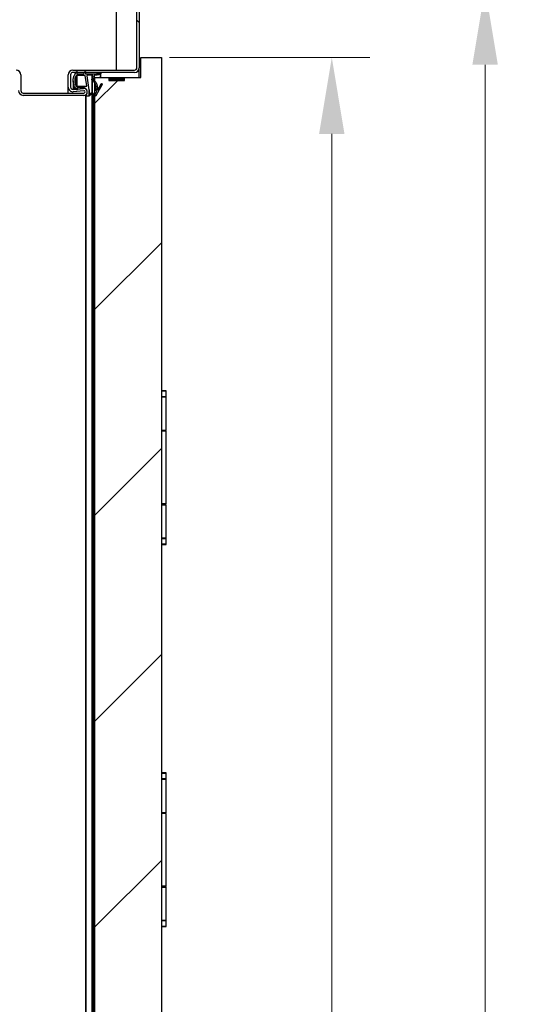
# Model space of a CAD drawing. Header units: millimetres. Extents: x -8500 to 4200, y 0 to 5940.
# Tile 287 of 290: x 2066 to 2396, y 4624 to 5269. Entities that reach past the tile are written whole.
import ezdxf

# ---------------------------------------------------------------- set-up
doc = ezdxf.new("R2010")
doc.units = ezdxf.units.MM
doc.layers.get('Defpoints').update_dxf_attribs({"color": 250})
doc.layers.add('1', color=250, linetype='Continuous')
doc.layers.add('152', color=250, linetype='Continuous')
doc.styles.add('Times New Roman', font='times.ttf')
doc.dimstyles.get("Standard").update_dxf_attribs({"dimtxt": 0.18, "dimasz": 0.18, "dimexe": 0.18, "dimexo": 0.0625, "dimgap": 0.09, "dimtad": 0, "dimtih": 1, "dimtoh": 1, "dimdec": 4, "dimzin": 0, "dimdsep": 46, "dimtxsty": 'Standard', "dimcen": 0.09, "dimadec": 0, "dimazin": 0, "dimtfac": 1, "dimtdec": 4, "dimtofl": 0, "dimtmove": 0, "dimatfit": 3, "dimfxl": 1, "dimtolj": 1, "dimtzin": 0, "dimarcsym": 0})

# ---------------------------------------------------------------- blocks, each defined once
blk = doc.blocks.new('_U6')
at = {"layer": '1', "linetype": 'Continuous', "lineweight": 13, "transparency": 16777216}
for p, q in [((2164.44, 5243.8), (2295.67, 5243.8)), ((2270.67, 3263.8), (2270.67, 5193.8)), ((2165.57, 3213.8), (2295.67, 3213.8))]:
    blk.add_line(p, q, dxfattribs=at)
at = {"layer": '1', "linetype": 'Continuous', "lineweight": 70, "transparency": 16777216}
for points in [[(2262.34, 5193.8), (2279, 5193.8), (2270.67, 5243.8)], [(2262.34, 3263.8), (2279, 3263.8), (2270.67, 3213.8)]]:
    blk.add_solid(points, dxfattribs=at)
at = {"layer": 'Defpoints', "color": 0, "linetype": 'Continuous', "lineweight": 70, "transparency": 16777216}
for p in [(2152.44, 5243.8), (2270.67, 5243.8), (2153.57, 3213.8)]:
    blk.add_point(p, dxfattribs=at)
at = {"layer": '1', "linetype": 'Continuous', "lineweight": -3, "transparency": 16777216, "insert": (2209.86, 4197.52), "char_height": 40, "attachment_point": 1, "rotation": 90, "style": 'Times New Roman'}
blk.add_mtext('\\A1;Hs', dxfattribs=at)
blk = doc.blocks.new('_U7')
at = {"layer": '1', "linetype": 'Continuous', "lineweight": 13, "transparency": 16777216}
for p, q in [((2146.92, 5289.05), (2396, 5289.05)), ((2371, 5239.05), (2371, 3256.05)), ((2153.61, 3206.05), (2396, 3206.05))]:
    blk.add_line(p, q, dxfattribs=at)
at = {"layer": '1', "linetype": 'Continuous', "lineweight": 70, "transparency": 16777216}
for points in [[(2362.66, 5239.05), (2379.33, 5239.05), (2371, 5289.05)], [(2362.66, 3256.05), (2379.33, 3256.05), (2371, 3206.05)]]:
    blk.add_solid(points, dxfattribs=at)
at = {"layer": 'Defpoints', "color": 0, "linetype": 'Continuous', "lineweight": 70, "transparency": 16777216}
for p in [(2134.92, 5289.05), (2141.61, 3206.05), (2371, 3206.05)]:
    blk.add_point(p, dxfattribs=at)
at = {"layer": '1', "linetype": 'Continuous', "lineweight": -3, "transparency": 16777216, "insert": (2311, 4194.96), "char_height": 40, "attachment_point": 1, "rotation": 90, "style": 'Times New Roman'}
blk.add_mtext('\\A1;Hz1', dxfattribs=at)

msp = doc.modelspace()

# ---------------------------------------------------------------- hatches: boundary and pattern name
at = {"layer": '152', "linetype": 'Continuous', "lineweight": -3}
h = msp.add_hatch(dxfattribs=at)
h.set_pattern_fill('ANSI31', color=256, scale=30, angle=89.954, style=0)
edge = h.paths.add_edge_path(flags=0)
edge.add_arc((2141.61, 5285.97), 3.08, 0, 90, ccw=False)
edge.add_line((2144.69, 5285.97), (2144.69, 5237.13))
edge.add_arc((2141.61, 5237.13), 3.08, 270, 360, ccw=False)
edge.add_line((2141.61, 5234.05), (2101.27, 5234.05))
edge.add_arc((2101.27, 5232.47), 1.58, 90, 180)
edge.add_line((2099.69, 5232.47), (2099.69, 5224.52))
edge.add_arc((2101.27, 5224.52), 1.58, 180, 275)
edge.add_line((2101.41, 5222.94), (2108.25, 5223.54))
edge.add_arc((2108.44, 5221.3), 2.25, -90, 95, ccw=False)
edge.add_line((2108.44, 5219.05), (2068.77, 5219.05))
edge.add_arc((2068.77, 5222.13), 3.08, 180, 270, ccw=False)
edge.add_line((2065.69, 5222.13), (2065.69, 5232.47))
edge.add_arc((2064.11, 5232.47), 1.58, 0, 90)
edge.add_line((2064.11, 5234.05), (2038.77, 5234.05))
edge.add_arc((2038.77, 5237.13), 3.08, 180, 270, ccw=False)
edge.add_line((2035.69, 5237.13), (2035.69, 5257.97))
edge.add_arc((2038.77, 5257.97), 3.08, 90, 180, ccw=False)
edge.add_line((2038.77, 5261.05), (2045.69, 5261.05))
edge.add_line((2045.69, 5261.05), (2045.69, 5259.55))
edge.add_line((2045.69, 5259.55), (2038.77, 5259.55))
edge.add_arc((2038.77, 5257.97), 1.58, 90, 180)
edge.add_line((2037.19, 5257.97), (2037.19, 5237.13))
edge.add_arc((2038.77, 5237.13), 1.58, 180, 270)
edge.add_line((2038.77, 5235.55), (2064.11, 5235.55))
edge.add_arc((2064.11, 5232.47), 3.08, 0, 90, ccw=False)
edge.add_line((2067.19, 5232.47), (2067.19, 5222.13))
edge.add_arc((2068.77, 5222.13), 1.58, 180, 270)
edge.add_line((2068.77, 5220.55), (2108.44, 5220.55))
edge.add_arc((2108.44, 5221.3), 0.75, 270, 455)
edge.add_line((2108.38, 5222.05), (2101.54, 5221.45))
edge.add_arc((2101.27, 5224.52), 3.08, 180, 275, ccw=False)
edge.add_line((2098.19, 5224.52), (2098.19, 5232.47))
edge.add_arc((2101.27, 5232.47), 3.08, 90, 180, ccw=False)
edge.add_line((2101.27, 5235.55), (2141.61, 5235.55))
edge.add_arc((2141.61, 5237.13), 1.58, 270, 360)
edge.add_line((2143.19, 5237.13), (2143.19, 5285.97))
edge.add_arc((2141.61, 5285.97), 1.58, 0, 90)
edge.add_line((2141.61, 5287.55), (2129.69, 5287.55))
edge.add_line((2129.69, 5287.55), (2129.69, 5289.05))
edge.add_line((2129.69, 5289.05), (2141.61, 5289.05))
h = msp.add_hatch(dxfattribs=at)
h.set_pattern_fill('ANSI31', color=256, scale=30, angle=-2e-14, style=0)
h.paths.add_polyline_path([(2124.69, 5228.8), (2135.1, 5228.8), (2135.1, 5230.8), (2145.69, 5230.8), (2145.69, 5243.8), (2159.19, 5243.8), (2159.19, 3215.8), (2157.19, 3213.8), (2140.69, 3213.8), (2140.69, 3244.3), (2124.69, 3244.3), (2124.69, 3213.8), (2117.69, 3213.8), (2115.69, 3215.8), (2115.69, 5230.8), (2124.69, 5230.8)], flags=0)

# ---------------------------------------------------------------- linework, layer by layer
for p, q in [((2143.19, 5237.13), (2143.19, 5285.97)), ((2144.69, 5285.97), (2144.69, 5237.13)), ((2129.69, 5235.52), (2129.69, 5276.05)), ((2145.69, 5243.8), (2159.19, 5243.8)), ((2145.69, 5230.8), (2145.69, 5243.8)), ((2159.19, 5243.8), (2159.19, 3215.8)), ((2144.69, 5230.78), (2144.69, 5237.13)), ((2067.19, 5232.47), (2067.19, 5222.13)), ((2098.19, 5224.52), (2098.19, 5232.47)), ((2099.69, 5232.47), (2099.69, 5224.52)), ((2101.27, 5235.55), (2141.61, 5235.55)), ((2141.61, 5234.05), (2101.27, 5234.05)), ((2102.54, 5232.7), (2103.6, 5234.49)), ((2103.14, 5231.65), (2103.14, 5225.54)), ((2103.83, 5232.11), (2103.83, 5225.05)), ((2108.97, 5232.11), (2103.83, 5232.11)), ((2104.14, 5234.25), (2103.88, 5233.45)), ((2104.06, 5233.14), (2108.34, 5233.14)), ((2108.34, 5233.14), (2109.11, 5234.49)), ((2110.4, 5225.54), (2109.39, 5231.76)), ((2109.69, 5234.24), (2109.44, 5233.58)), ((2109.73, 5233.18), (2113.05, 5233.23)), ((2110.31, 5231.74), (2111.79, 5222.64)), ((2113.65, 5232.26), (2110.72, 5232.17)), ((2113.65, 5232.26), (2113.65, 5220.76)), ((2113.7, 5229.42), (2114.4, 5231.34)), ((2113.81, 5232.24), (2113.81, 5229.74)), ((2115.09, 5231.06), (2114.56, 5229.6)), ((2115.09, 5231.06), (2115.09, 5228.94)), ((2115.14, 5228.89), (2115.14, 5231.42)), ((2115.69, 5230.8), (2124.69, 5230.8)), ((2115.69, 3215.8), (2115.69, 5230.8)), ((2119.22, 5230.8), (2119.22, 5232.89)), ((2124.69, 5230.8), (2124.69, 5228.8)), ((2124.9, 5230.8), (2134.9, 5230.8)), ((2124.9, 5230.1), (2124.9, 5230.8)), ((2134.9, 5230.1), (2124.9, 5230.1)), ((2124.9, 5229), (2124.9, 5230.1)), ((2124.9, 5230.1), (2134.9, 5230.1)), ((2134.9, 5230.8), (2134.9, 5230.1)), ((2134.9, 5230.1), (2134.9, 5229)), ((2135.1, 5230.8), (2145.69, 5230.8)), ((2135.1, 5228.8), (2135.1, 5230.8)), ((2098.19, 5220.54), (2098.19, 5224.52)), ((2101.41, 5222.94), (2108.25, 5223.54)), ((2103.64, 5222.7), (2102.43, 5224.71)), ((2102.43, 5223.01), (2102.43, 5224.71)), ((2103.86, 5225.05), (2109.99, 5225.05)), ((2103.89, 5223.7), (2104.17, 5223.01)), ((2107.95, 5224.05), (2104.15, 5224.05)), ((2104.15, 5223.17), (2104.15, 5224.05)), ((2107.95, 5223.51), (2107.95, 5224.05)), ((2113.93, 5228.97), (2113.93, 5220.75)), ((2120.39, 5226.15), (2116.29, 5218.77)), ((2117.55, 5222.73), (2119.74, 5226.52)), ((2124.69, 5228.8), (2135.1, 5228.8)), ((2124.9, 5229), (2124.9, 5228.79)), ((2134.9, 5229), (2124.9, 5229)), ((2126.4, 5228.8), (2126.4, 5229)), ((2126.4, 5229), (2133.4, 5229)), ((2133.4, 5228.8), (2126.4, 5228.8)), ((2133.4, 5229), (2133.4, 5228.8)), ((2134.9, 5229), (2134.9, 5228.79)), ((2068.77, 5220.55), (2108.44, 5220.55)), ((2108.44, 5219.05), (2068.77, 5219.05)), ((2108.38, 5222.05), (2101.54, 5221.45)), ((2109.77, 3206.05), (2109.77, 5218.68)), ((2111.76, 5218.59), (2109.99, 5218.59)), ((2111.83, 5222.09), (2111.59, 5219.38)), ((2111.8, 5219.24), (2113.05, 5220.49)), ((2111.83, 5222.09), (2111.83, 5219.25)), ((2113.43, 5220.03), (2112.21, 5218.78)), ((2113.98, 3206.05), (2113.98, 5220.09)), ((2114.64, 5219.54), (2113.98, 5220.09)), ((2114.35, 5220.56), (2115.46, 5219.62)), ((2114.64, 3206.05), (2114.64, 5219.54)), ((2115.67, 5218.67), (2114.64, 5219.54)), ((2115.67, 3206.05), (2115.67, 5218.67)), ((2115.76, 5219.64), (2116.99, 5221.76)), ((2162.26, 5025.8), (2159.19, 5025.8)), ((2159.19, 5025.7), (2162.36, 5025.7)), ((2162.36, 5025.7), (2162.26, 5025.8)), ((2162.36, 5021.9), (2162.36, 5025.7)), ((2162.36, 5021.9), (2159.19, 5021.9)), ((2159.19, 5021.8), (2162.26, 5021.8)), ((2162.36, 5021.7), (2159.19, 5021.7)), ((2162.26, 5021.8), (2162.36, 5021.9)), ((2162.36, 5021.7), (2162.26, 5021.8)), ((2162.36, 4999.9), (2162.36, 5021.7)), ((2159.19, 4999.9), (2162.36, 4999.9)), ((2162.26, 4999.8), (2159.19, 4999.8)), ((2162.36, 4999.3), (2159.19, 4999.3)), ((2161.61, 4999.3), (2161.61, 4999.8)), ((2162.26, 4999.8), (2162.36, 4999.9)), ((2162.36, 4951.8), (2162.36, 4999.3)), ((2162.36, 4951.8), (2159.19, 4951.8)), ((2162.26, 4951.3), (2159.19, 4951.3)), ((2159.19, 4951.2), (2162.36, 4951.2)), ((2161.61, 4951.3), (2161.61, 4951.8)), ((2162.36, 4951.2), (2162.26, 4951.3)), ((2162.36, 4929.4), (2162.36, 4951.2)), ((2162.36, 4929.4), (2159.19, 4929.4)), ((2159.19, 4929.3), (2162.26, 4929.3)), ((2159.19, 4929.2), (2162.36, 4929.2)), ((2162.26, 4929.3), (2162.36, 4929.4)), ((2162.36, 4929.2), (2162.26, 4929.3)), ((2162.36, 4925.4), (2162.36, 4929.2)), ((2162.36, 4925.4), (2159.19, 4925.4)), ((2159.19, 4925.3), (2162.26, 4925.3)), ((2162.26, 4925.3), (2162.36, 4925.4)), ((2162.26, 4775.8), (2159.19, 4775.8)), ((2159.19, 4775.7), (2162.36, 4775.7)), ((2162.36, 4775.7), (2162.26, 4775.8)), ((2162.36, 4771.9), (2162.36, 4775.7)), ((2162.36, 4771.9), (2159.19, 4771.9)), ((2159.19, 4771.8), (2162.26, 4771.8)), ((2162.36, 4771.7), (2159.19, 4771.7)), ((2162.26, 4771.8), (2162.36, 4771.9)), ((2162.36, 4771.7), (2162.26, 4771.8)), ((2162.36, 4749.9), (2162.36, 4771.7)), ((2159.19, 4749.9), (2162.36, 4749.9)), ((2162.26, 4749.8), (2159.19, 4749.8)), ((2162.36, 4749.3), (2159.19, 4749.3)), ((2161.61, 4749.3), (2161.61, 4749.8)), ((2162.26, 4749.8), (2162.36, 4749.9)), ((2162.36, 4701.8), (2162.36, 4749.3)), ((2162.36, 4701.8), (2159.19, 4701.8)), ((2161.61, 4701.3), (2161.61, 4701.8)), ((2162.26, 4701.3), (2159.19, 4701.3)), ((2159.19, 4701.2), (2162.36, 4701.2)), ((2162.36, 4701.2), (2162.26, 4701.3)), ((2162.36, 4679.4), (2162.36, 4701.2)), ((2162.36, 4679.4), (2159.19, 4679.4)), ((2159.19, 4679.3), (2162.26, 4679.3)), ((2159.19, 4679.2), (2162.36, 4679.2)), ((2162.26, 4679.3), (2162.36, 4679.4)), ((2162.36, 4679.2), (2162.26, 4679.3)), ((2162.36, 4675.4), (2162.36, 4679.2)), ((2162.36, 4675.4), (2159.19, 4675.4)), ((2159.19, 4675.3), (2162.26, 4675.3)), ((2162.26, 4675.3), (2162.36, 4675.4))]:
    msp.add_line(p, q, dxfattribs=at)
for centre, radius, start, end in [((2141.61, 5237.13), 1.58, 270, 0), ((2141.61, 5237.13), 3.08, 270, 0), ((2064.11, 5232.47), 3.08, 0, 90), ((2101.27, 5232.47), 3.08, 90, 180), ((2101.27, 5232.47), 1.58, 90, 180), ((2101.27, 5224.52), 3.08, 180, 275), ((2101.27, 5224.52), 1.58, 180, 275), ((2108.44, 5221.3), 2.25, 270, 95), ((2068.77, 5222.13), 3.08, 180, 270), ((2068.77, 5222.13), 1.58, 180, 270), ((2108.44, 5221.3), 0.75, 270, 95)]:
    msp.add_arc(centre, radius, start, end, dxfattribs=at)
for points, knots in [([(2102.43, 5224.71), (2102.34, 5224.87), (2102.27, 5225.02), (2102.16, 5225.26), (2102.12, 5225.34), (2102.05, 5225.5), (2102.02, 5225.59), (2101.87, 5225.99), (2101.76, 5226.32), (2101.6, 5226.99), (2101.54, 5227.33), (2101.49, 5227.77), (2101.48, 5227.85), (2101.47, 5227.98), (2101.47, 5228.03), (2101.46, 5228.11), (2101.46, 5228.16), (2101.45, 5228.38), (2101.45, 5228.55), (2101.45, 5229.07), (2101.48, 5229.41), (2101.58, 5230.1), (2101.65, 5230.44), (2101.79, 5230.95), (2101.84, 5231.11), (2101.95, 5231.44), (2102.01, 5231.6), (2102.21, 5232.09), (2102.36, 5232.4), (2102.54, 5232.7)], [0, 0, 0, 0, 0.0625, 0.0625, 0.09375, 0.09375, 0.125, 0.125, 0.25, 0.25, 0.375, 0.375, 0.40625, 0.40625, 0.421875, 0.421875, 0.4375, 0.4375, 0.5, 0.5, 0.625, 0.625, 0.75, 0.75, 0.8125, 0.8125, 0.875, 0.875, 1, 1, 1, 1]), ([(2103.14, 5231.65), (2103.02, 5231.4), (2102.92, 5231.16), (2102.74, 5230.66), (2102.67, 5230.4), (2102.6, 5230.07), (2102.58, 5230.01), (2102.56, 5229.88), (2102.52, 5229.68), (2102.49, 5229.48), (2102.45, 5229.09), (2102.44, 5228.83), (2102.44, 5228.3), (2102.45, 5228.03), (2102.49, 5227.7), (2102.5, 5227.63), (2102.52, 5227.5), (2102.55, 5227.3), (2102.59, 5227.11), (2102.68, 5226.72), (2102.83, 5226.21), (2103.03, 5225.72), (2103.15, 5225.48)], [0, 0, 0, 0, 0.125, 0.125, 0.25, 0.25, 0.28125, 0.28125, 0.3125, 0.375, 0.375, 0.5, 0.5, 0.625, 0.625, 0.65625, 0.65625, 0.6875, 0.75, 0.75, 0.875, 1, 1, 1, 1]), ([(2103.83, 5232.11), (2103.79, 5232.11), (2103.72, 5232.1), (2103.65, 5232.08), (2103.59, 5232.07), (2103.58, 5232.06), (2103.54, 5232.05), (2103.53, 5232.04), (2103.48, 5232.02), (2103.44, 5232), (2103.4, 5231.97), (2103.38, 5231.96), (2103.36, 5231.93), (2103.34, 5231.92), (2103.3, 5231.88), (2103.25, 5231.83), (2103.21, 5231.77), (2103.18, 5231.73), (2103.17, 5231.71), (2103.15, 5231.68), (2103.14, 5231.66), (2103.14, 5231.65)], [0, 0, 0, 0, 0.125, 0.25, 0.25, 0.3125, 0.3125, 0.375, 0.375, 0.5, 0.5, 0.5625, 0.5625, 0.625, 0.625, 0.75, 0.875, 0.875, 0.9375, 0.9375, 1, 1, 1, 1]), ([(2103.6, 5234.49), (2103.61, 5234.51), (2103.62, 5234.52), (2103.64, 5234.54), (2103.65, 5234.55), (2103.66, 5234.56), (2103.66, 5234.56), (2103.68, 5234.58), (2103.7, 5234.59), (2103.72, 5234.6), (2103.72, 5234.6), (2103.74, 5234.61), (2103.75, 5234.61), (2103.77, 5234.62), (2103.79, 5234.63), (2103.82, 5234.63), (2103.83, 5234.64), (2103.88, 5234.64), (2103.92, 5234.63), (2103.95, 5234.62)], [0, 0, 0, 0, 0.125, 0.125, 0.1875, 0.1875, 0.25, 0.25, 0.375, 0.375, 0.4375, 0.4375, 0.5, 0.5, 0.625, 0.625, 0.75, 0.75, 1, 1, 1, 1]), ([(2103.88, 5233.45), (2103.87, 5233.43), (2103.87, 5233.42), (2103.87, 5233.38), (2103.87, 5233.37), (2103.87, 5233.34), (2103.87, 5233.33), (2103.87, 5233.32), (2103.88, 5233.31), (2103.89, 5233.29), (2103.89, 5233.27), (2103.91, 5233.25), (2103.91, 5233.24), (2103.92, 5233.23), (2103.93, 5233.22), (2103.94, 5233.2), (2103.96, 5233.19), (2103.98, 5233.18), (2103.98, 5233.17), (2104, 5233.16), (2104, 5233.16), (2104.03, 5233.15), (2104.04, 5233.14), (2104.06, 5233.14)], [0, 0, 0, 0, 0.125, 0.125, 0.25, 0.25, 0.3125, 0.3125, 0.375, 0.375, 0.5, 0.5, 0.5625, 0.5625, 0.625, 0.625, 0.75, 0.75, 0.8125, 0.8125, 0.875, 0.875, 1, 1, 1, 1]), ([(2103.95, 5234.62), (2103.97, 5234.62), (2103.98, 5234.61), (2104.01, 5234.59), (2104.02, 5234.59), (2104.04, 5234.58), (2104.05, 5234.57), (2104.06, 5234.55), (2104.08, 5234.54), (2104.09, 5234.53), (2104.1, 5234.51), (2104.11, 5234.49), (2104.13, 5234.47), (2104.13, 5234.46), (2104.14, 5234.44), (2104.14, 5234.43), (2104.15, 5234.4), (2104.15, 5234.38), (2104.16, 5234.35), (2104.16, 5234.34), (2104.16, 5234.32), (2104.16, 5234.31), (2104.15, 5234.29), (2104.15, 5234.27), (2104.14, 5234.25)], [0, 0, 0, 0, 0.125, 0.125, 0.1875, 0.1875, 0.25, 0.3125, 0.3125, 0.375, 0.375, 0.5, 0.5, 0.5625, 0.5625, 0.625, 0.625, 0.75, 0.75, 0.8125, 0.8125, 0.875, 0.875, 1, 1, 1, 1]), ([(2109.39, 5231.76), (2109.39, 5231.78), (2109.38, 5231.81), (2109.37, 5231.84), (2109.36, 5231.85), (2109.35, 5231.88), (2109.35, 5231.89), (2109.33, 5231.92), (2109.31, 5231.94), (2109.29, 5231.97), (2109.28, 5231.98), (2109.27, 5231.99), (2109.26, 5232), (2109.23, 5232.03), (2109.21, 5232.04), (2109.18, 5232.06), (2109.16, 5232.07), (2109.14, 5232.08), (2109.13, 5232.08), (2109.1, 5232.09), (2109.07, 5232.1), (2109.04, 5232.11), (2109.02, 5232.11), (2109, 5232.11), (2108.99, 5232.11), (2108.97, 5232.11)], [0, 0, 0, 0, 0.125, 0.125, 0.1875, 0.1875, 0.25, 0.25, 0.375, 0.375, 0.4375, 0.4375, 0.5, 0.5, 0.625, 0.625, 0.6875, 0.6875, 0.75, 0.75, 0.875, 0.875, 0.9375, 0.9375, 1, 1, 1, 1]), ([(2109.11, 5234.49), (2109.12, 5234.5), (2109.13, 5234.51), (2109.16, 5234.54), (2109.17, 5234.55), (2109.19, 5234.57), (2109.21, 5234.58), (2109.23, 5234.59), (2109.23, 5234.6), (2109.25, 5234.61), (2109.26, 5234.61), (2109.28, 5234.62), (2109.3, 5234.62), (2109.32, 5234.63), (2109.33, 5234.63), (2109.34, 5234.63), (2109.35, 5234.63), (2109.39, 5234.64), (2109.43, 5234.63), (2109.46, 5234.63)], [0, 0, 0, 0, 0.125, 0.125, 0.25, 0.25, 0.375, 0.375, 0.4375, 0.4375, 0.5, 0.5, 0.625, 0.625, 0.6875, 0.6875, 0.75, 0.75, 1, 1, 1, 1]), ([(2109.44, 5233.58), (2109.44, 5233.56), (2109.43, 5233.54), (2109.43, 5233.51), (2109.43, 5233.5), (2109.43, 5233.48), (2109.42, 5233.46), (2109.43, 5233.45), (2109.43, 5233.43), (2109.43, 5233.42), (2109.44, 5233.39), (2109.44, 5233.37), (2109.46, 5233.34), (2109.46, 5233.33), (2109.47, 5233.32), (2109.48, 5233.31), (2109.49, 5233.29), (2109.51, 5233.27), (2109.53, 5233.25), (2109.54, 5233.24), (2109.55, 5233.23), (2109.56, 5233.23), (2109.58, 5233.21), (2109.6, 5233.2), (2109.62, 5233.2)], [0, 0, 0, 0, 0.125, 0.125, 0.1875, 0.1875, 0.25, 0.3125, 0.3125, 0.375, 0.375, 0.5, 0.5, 0.5625, 0.5625, 0.625, 0.625, 0.75, 0.75, 0.8125, 0.8125, 0.875, 0.875, 1, 1, 1, 1]), ([(2109.46, 5234.63), (2109.48, 5234.62), (2109.5, 5234.61), (2109.53, 5234.6), (2109.54, 5234.6), (2109.56, 5234.59), (2109.57, 5234.57), (2109.59, 5234.56), (2109.6, 5234.55), (2109.61, 5234.54), (2109.63, 5234.52), (2109.64, 5234.5), (2109.66, 5234.47), (2109.67, 5234.46), (2109.67, 5234.45), (2109.68, 5234.44), (2109.69, 5234.41), (2109.69, 5234.39), (2109.7, 5234.36), (2109.7, 5234.35), (2109.7, 5234.33), (2109.7, 5234.31), (2109.7, 5234.28), (2109.7, 5234.26), (2109.69, 5234.24)], [0, 0, 0, 0, 0.125, 0.125, 0.1875, 0.1875, 0.25, 0.3125, 0.3125, 0.375, 0.375, 0.5, 0.5, 0.5625, 0.5625, 0.625, 0.625, 0.75, 0.75, 0.8125, 0.8125, 0.875, 0.875, 1, 1, 1, 1]), ([(2109.62, 5233.2), (2109.64, 5233.19), (2109.66, 5233.19), (2109.69, 5233.18), (2109.71, 5233.18), (2109.73, 5233.18)], [0, 0, 0, 0, 0.5, 0.5, 1, 1, 1, 1]), ([(2110.72, 5232.17), (2110.69, 5232.17), (2110.67, 5232.17), (2110.63, 5232.16), (2110.61, 5232.16), (2110.59, 5232.15), (2110.57, 5232.14), (2110.54, 5232.12), (2110.51, 5232.11), (2110.48, 5232.09), (2110.47, 5232.08), (2110.45, 5232.06), (2110.44, 5232.05), (2110.41, 5232.02), (2110.39, 5232), (2110.37, 5231.96), (2110.36, 5231.95), (2110.35, 5231.93), (2110.34, 5231.9), (2110.33, 5231.88), (2110.32, 5231.85), (2110.32, 5231.84), (2110.31, 5231.79), (2110.31, 5231.77), (2110.31, 5231.74)], [0, 0, 0, 0, 0.125, 0.125, 0.1875, 0.1875, 0.25, 0.25, 0.375, 0.375, 0.4375, 0.4375, 0.5, 0.5, 0.625, 0.625, 0.6875, 0.6875, 0.75, 0.8125, 0.8125, 0.875, 0.875, 1, 1, 1, 1]), ([(2113.05, 5233.23), (2113.29, 5233.23), (2113.53, 5233.23), (2114.01, 5233.23), (2114.25, 5233.23), (2114.74, 5233.22), (2114.98, 5233.21), (2115.46, 5233.21), (2115.7, 5233.21), (2116.18, 5233.22), (2116.42, 5233.22), (2116.78, 5233.25), (2116.9, 5233.26), (2117.14, 5233.29), (2117.26, 5233.3), (2117.44, 5233.33), (2117.5, 5233.34), (2117.62, 5233.36), (2117.68, 5233.38), (2117.86, 5233.42), (2117.97, 5233.45), (2118.2, 5233.52), (2118.31, 5233.56), (2118.53, 5233.65), (2118.64, 5233.71), (2118.75, 5233.77)], [0, 0, 0, 0, 0.125, 0.125, 0.25, 0.25, 0.375, 0.375, 0.5, 0.5, 0.625, 0.625, 0.6875, 0.6875, 0.75, 0.75, 0.78125, 0.78125, 0.8125, 0.8125, 0.875, 0.875, 0.9375, 0.9375, 1, 1, 1, 1]), ([(2113.81, 5232.24), (2113.79, 5232.24), (2113.76, 5232.25), (2113.71, 5232.25), (2113.68, 5232.26), (2113.65, 5232.26)], [0, 0, 0, 0, 0.5, 0.5, 1, 1, 1, 1]), ([(2114.4, 5231.34), (2114.41, 5231.39), (2114.41, 5231.44), (2114.41, 5231.51), (2114.41, 5231.54), (2114.41, 5231.59), (2114.41, 5231.61), (2114.39, 5231.68), (2114.38, 5231.73), (2114.36, 5231.79), (2114.35, 5231.8), (2114.34, 5231.82), (2114.33, 5231.83), (2114.32, 5231.87), (2114.31, 5231.89), (2114.26, 5231.95), (2114.23, 5231.99), (2114.19, 5232.03), (2114.18, 5232.04), (2114.16, 5232.06), (2114.14, 5232.09), (2114.09, 5232.12), (2114.04, 5232.15), (2114.01, 5232.17), (2114, 5232.17), (2113.98, 5232.18), (2113.97, 5232.19), (2113.91, 5232.21), (2113.86, 5232.23), (2113.81, 5232.24)], [0, 0, 0, 0, 0.125, 0.125, 0.1875, 0.1875, 0.25, 0.25, 0.375, 0.375, 0.40625, 0.40625, 0.4375, 0.4375, 0.5, 0.5, 0.625, 0.625, 0.65625, 0.65625, 0.6875, 0.75, 0.8125, 0.8125, 0.84375, 0.84375, 0.875, 0.875, 1, 1, 1, 1]), ([(2115.14, 5232.24), (2115.14, 5232.24), (2115.14, 5232.24), (2115.14, 5232.23), (2115.14, 5232.23), (2115.14, 5232.22), (2115.14, 5232.21), (2115.14, 5232.19), (2115.14, 5232.18), (2115.14, 5232.14), (2115.14, 5232.12), (2115.15, 5232.07), (2115.15, 5232.04), (2115.16, 5231.99), (2115.16, 5231.97), (2115.17, 5231.89), (2115.17, 5231.84), (2115.18, 5231.75), (2115.18, 5231.69), (2115.18, 5231.55), (2115.18, 5231.45), (2115.16, 5231.3), (2115.15, 5231.25), (2115.12, 5231.15), (2115.11, 5231.11), (2115.09, 5231.06)], [0, 0, 0, 0, 0.007812, 0.007812, 0.015625, 0.015625, 0.03125, 0.03125, 0.0625, 0.0625, 0.125, 0.125, 0.1875, 0.1875, 0.25, 0.25, 0.375, 0.375, 0.5, 0.5, 0.75, 0.75, 0.875, 0.875, 1, 1, 1, 1]), ([(2119.22, 5232.89), (2119.06, 5232.83), (2118.9, 5232.78), (2118.56, 5232.68), (2118.4, 5232.63), (2118.06, 5232.55), (2117.89, 5232.51), (2117.64, 5232.45), (2117.55, 5232.44), (2117.38, 5232.4), (2117.3, 5232.39), (2117.04, 5232.35), (2116.87, 5232.32), (2116.53, 5232.27), (2116.35, 5232.26), (2116.09, 5232.24), (2116.01, 5232.23), (2115.83, 5232.22), (2115.75, 5232.22), (2115.57, 5232.22), (2115.49, 5232.22), (2115.36, 5232.22), (2115.32, 5232.22), (2115.23, 5232.23), (2115.19, 5232.24), (2115.14, 5232.24)], [0, 0, 0, 0, 0.125, 0.125, 0.25, 0.25, 0.375, 0.375, 0.4375, 0.4375, 0.5, 0.5, 0.625, 0.625, 0.75, 0.75, 0.8125, 0.8125, 0.875, 0.875, 0.9375, 0.9375, 0.96875, 0.96875, 1, 1, 1, 1]), ([(2118.75, 5233.77), (2118.78, 5233.78), (2118.81, 5233.8), (2118.86, 5233.81), (2118.87, 5233.82), (2118.9, 5233.82), (2118.94, 5233.83), (2118.97, 5233.83), (2119, 5233.83), (2119.02, 5233.83), (2119.07, 5233.82), (2119.1, 5233.82), (2119.14, 5233.8), (2119.16, 5233.8), (2119.19, 5233.79), (2119.21, 5233.78), (2119.25, 5233.76), (2119.28, 5233.74), (2119.31, 5233.71), (2119.33, 5233.7), (2119.35, 5233.67), (2119.36, 5233.66), (2119.39, 5233.62), (2119.41, 5233.6), (2119.43, 5233.57)], [0, 0, 0, 0, 0.125, 0.125, 0.1875, 0.1875, 0.25, 0.3125, 0.3125, 0.375, 0.375, 0.5, 0.5, 0.5625, 0.5625, 0.625, 0.625, 0.75, 0.75, 0.8125, 0.8125, 0.875, 0.875, 1, 1, 1, 1]), ([(2119.43, 5233.57), (2119.44, 5233.54), (2119.45, 5233.51), (2119.47, 5233.46), (2119.47, 5233.44), (2119.48, 5233.41), (2119.48, 5233.38), (2119.49, 5233.35), (2119.49, 5233.32), (2119.49, 5233.3), (2119.48, 5233.25), (2119.47, 5233.22), (2119.46, 5233.17), (2119.45, 5233.16), (2119.44, 5233.13), (2119.44, 5233.11), (2119.41, 5233.07), (2119.39, 5233.04), (2119.36, 5233), (2119.35, 5232.99), (2119.33, 5232.97), (2119.32, 5232.96), (2119.28, 5232.92), (2119.25, 5232.91), (2119.22, 5232.89)], [0, 0, 0, 0, 0.125, 0.125, 0.1875, 0.1875, 0.25, 0.3125, 0.3125, 0.375, 0.375, 0.5, 0.5, 0.5625, 0.5625, 0.625, 0.625, 0.75, 0.75, 0.8125, 0.8125, 0.875, 0.875, 1, 1, 1, 1]), ([(2103.15, 5225.48), (2103.17, 5225.45), (2103.21, 5225.39), (2103.25, 5225.33), (2103.29, 5225.29), (2103.3, 5225.28), (2103.33, 5225.25), (2103.34, 5225.24), (2103.39, 5225.21), (2103.42, 5225.19), (2103.48, 5225.15), (2103.51, 5225.13), (2103.58, 5225.1), (2103.61, 5225.09), (2103.68, 5225.07), (2103.72, 5225.06), (2103.79, 5225.05), (2103.83, 5225.05), (2103.86, 5225.05)], [0, 0, 0, 0, 0.125, 0.25, 0.25, 0.3125, 0.3125, 0.375, 0.375, 0.5, 0.5, 0.625, 0.625, 0.75, 0.75, 0.875, 0.875, 1, 1, 1, 1]), ([(2104.15, 5224.05), (2104.13, 5224.05), (2104.11, 5224.05), (2104.09, 5224.04), (2104.08, 5224.04), (2104.06, 5224.03), (2104.04, 5224.02), (2104.03, 5224.02), (2104.01, 5224.01), (2104.01, 5224), (2103.98, 5223.99), (2103.97, 5223.98), (2103.95, 5223.96), (2103.95, 5223.95), (2103.94, 5223.93), (2103.93, 5223.93), (2103.92, 5223.9), (2103.91, 5223.89), (2103.9, 5223.86), (2103.9, 5223.85), (2103.89, 5223.84), (2103.89, 5223.83), (2103.88, 5223.8), (2103.88, 5223.78), (2103.88, 5223.77)], [0, 0, 0, 0, 0.125, 0.125, 0.1875, 0.1875, 0.25, 0.3125, 0.3125, 0.375, 0.375, 0.5, 0.5, 0.5625, 0.5625, 0.625, 0.625, 0.75, 0.75, 0.8125, 0.8125, 0.875, 0.875, 1, 1, 1, 1]), ([(2109.95, 5223.13), (2109.88, 5223.2), (2109.75, 5223.33), (2109.6, 5223.45), (2109.48, 5223.54), (2109.45, 5223.56), (2109.37, 5223.61), (2109.33, 5223.64), (2109.21, 5223.71), (2109.04, 5223.8), (2108.87, 5223.86), (2108.73, 5223.91), (2108.69, 5223.93), (2108.6, 5223.95), (2108.55, 5223.96), (2108.41, 5224), (2108.23, 5224.03), (2108.04, 5224.05), (2107.95, 5224.05)], [0, 0, 0, 0, 0.125, 0.25, 0.25, 0.3125, 0.3125, 0.375, 0.375, 0.5, 0.625, 0.625, 0.6875, 0.6875, 0.75, 0.75, 0.875, 1, 1, 1, 1]), ([(2109.99, 5225.05), (2110.02, 5225.05), (2110.04, 5225.05), (2110.08, 5225.06), (2110.1, 5225.06), (2110.12, 5225.07), (2110.14, 5225.08), (2110.18, 5225.09), (2110.2, 5225.11), (2110.23, 5225.13), (2110.25, 5225.14), (2110.27, 5225.15), (2110.28, 5225.16), (2110.31, 5225.19), (2110.32, 5225.21), (2110.35, 5225.25), (2110.35, 5225.26), (2110.37, 5225.28), (2110.38, 5225.31), (2110.39, 5225.34), (2110.4, 5225.36), (2110.4, 5225.38), (2110.41, 5225.42), (2110.41, 5225.44), (2110.41, 5225.47)], [0, 0, 0, 0, 0.125, 0.125, 0.1875, 0.1875, 0.25, 0.25, 0.375, 0.375, 0.4375, 0.4375, 0.5, 0.5, 0.625, 0.625, 0.6875, 0.6875, 0.75, 0.8125, 0.8125, 0.875, 0.875, 1, 1, 1, 1]), ([(2113.93, 5228.97), (2113.91, 5228.98), (2113.89, 5228.99), (2113.85, 5229.02), (2113.84, 5229.03), (2113.8, 5229.06), (2113.79, 5229.08), (2113.76, 5229.12), (2113.75, 5229.13), (2113.72, 5229.18), (2113.72, 5229.2), (2113.7, 5229.24), (2113.7, 5229.26), (2113.69, 5229.31), (2113.69, 5229.33), (2113.69, 5229.38), (2113.69, 5229.4), (2113.7, 5229.42)], [0, 0, 0, 0, 0.125, 0.125, 0.25, 0.25, 0.375, 0.375, 0.5, 0.5, 0.625, 0.625, 0.75, 0.75, 0.875, 0.875, 1, 1, 1, 1]), ([(2116.43, 5222.66), (2116.48, 5222.96), (2116.51, 5223.25), (2116.52, 5223.84), (2116.51, 5224.14), (2116.47, 5224.58), (2116.44, 5224.73), (2116.39, 5225.03), (2116.36, 5225.17), (2116.26, 5225.6), (2116.17, 5225.89), (2116, 5226.3), (2115.94, 5226.43), (2115.85, 5226.63), (2115.82, 5226.7), (2115.75, 5226.83), (2115.71, 5226.9), (2115.53, 5227.23), (2115.37, 5227.47), (2115.01, 5227.95), (2114.82, 5228.17), (2114.56, 5228.43), (2114.5, 5228.48), (2114.39, 5228.59), (2114.34, 5228.64), (2114.17, 5228.79), (2114.05, 5228.88), (2113.93, 5228.97)], [0, 0, 0, 0, 0.125, 0.125, 0.25, 0.25, 0.3125, 0.3125, 0.375, 0.375, 0.5, 0.5, 0.5625, 0.5625, 0.59375, 0.59375, 0.625, 0.625, 0.75, 0.75, 0.875, 0.875, 0.90625, 0.90625, 0.9375, 0.9375, 1, 1, 1, 1]), ([(2114.56, 5229.6), (2114.56, 5229.59), (2114.56, 5229.58), (2114.56, 5229.56), (2114.56, 5229.53), (2114.56, 5229.51), (2114.56, 5229.5), (2114.57, 5229.49), (2114.57, 5229.48), (2114.57, 5229.47), (2114.58, 5229.46), (2114.58, 5229.45), (2114.6, 5229.43), (2114.6, 5229.42), (2114.62, 5229.39), (2114.64, 5229.38), (2114.66, 5229.36)], [0, 0, 0, 0, 0.125, 0.125, 0.25, 0.375, 0.375, 0.4375, 0.4375, 0.5, 0.5, 0.625, 0.625, 0.75, 0.75, 1, 1, 1, 1]), ([(2114.66, 5229.36), (2114.78, 5229.27), (2114.9, 5229.17), (2115.13, 5228.96), (2115.24, 5228.85), (2115.56, 5228.52), (2115.76, 5228.28), (2116.12, 5227.78), (2116.29, 5227.52), (2116.58, 5226.97), (2116.71, 5226.69), (2116.93, 5226.12), (2117.02, 5225.82), (2117.12, 5225.37), (2117.15, 5225.22), (2117.2, 5224.91), (2117.22, 5224.76), (2117.26, 5224.3), (2117.27, 5223.99), (2117.24, 5223.38), (2117.21, 5223.07), (2117.15, 5222.76)], [0, 0, 0, 0, 0.0625, 0.0625, 0.125, 0.125, 0.25, 0.25, 0.375, 0.375, 0.5, 0.5, 0.625, 0.625, 0.6875, 0.6875, 0.75, 0.75, 0.875, 0.875, 1, 1, 1, 1]), ([(2119.74, 5226.52), (2119.75, 5226.54), (2119.77, 5226.56), (2119.79, 5226.59), (2119.8, 5226.6), (2119.82, 5226.61), (2119.84, 5226.63), (2119.86, 5226.64), (2119.88, 5226.65), (2119.89, 5226.66), (2119.92, 5226.68), (2119.94, 5226.68), (2119.98, 5226.69), (2119.99, 5226.7), (2120.01, 5226.7), (2120.02, 5226.7), (2120.06, 5226.71), (2120.08, 5226.71), (2120.12, 5226.7), (2120.13, 5226.7), (2120.16, 5226.69), (2120.17, 5226.69), (2120.2, 5226.68), (2120.22, 5226.67), (2120.24, 5226.66)], [0, 0, 0, 0, 0.125, 0.125, 0.1875, 0.1875, 0.25, 0.3125, 0.3125, 0.375, 0.375, 0.5, 0.5, 0.5625, 0.5625, 0.625, 0.625, 0.75, 0.75, 0.8125, 0.8125, 0.875, 0.875, 1, 1, 1, 1]), ([(2120.24, 5226.66), (2120.27, 5226.65), (2120.29, 5226.63), (2120.31, 5226.61), (2120.32, 5226.6), (2120.34, 5226.58), (2120.36, 5226.56), (2120.37, 5226.54), (2120.38, 5226.52), (2120.39, 5226.51), (2120.41, 5226.48), (2120.42, 5226.46), (2120.43, 5226.42), (2120.43, 5226.41), (2120.43, 5226.39), (2120.43, 5226.37), (2120.44, 5226.34), (2120.44, 5226.31), (2120.43, 5226.28), (2120.43, 5226.26), (2120.43, 5226.24), (2120.42, 5226.23), (2120.41, 5226.19), (2120.4, 5226.17), (2120.39, 5226.15)], [0, 0, 0, 0, 0.125, 0.125, 0.1875, 0.1875, 0.25, 0.3125, 0.3125, 0.375, 0.375, 0.5, 0.5, 0.5625, 0.5625, 0.625, 0.625, 0.75, 0.75, 0.8125, 0.8125, 0.875, 0.875, 1, 1, 1, 1]), ([(2104.09, 5222.67), (2104.07, 5222.66), (2104.05, 5222.65), (2104.03, 5222.63), (2104.02, 5222.63), (2104, 5222.62), (2103.98, 5222.61), (2103.96, 5222.6), (2103.94, 5222.6), (2103.93, 5222.6), (2103.9, 5222.59), (2103.88, 5222.59), (2103.85, 5222.6), (2103.84, 5222.6), (2103.82, 5222.6), (2103.81, 5222.6), (2103.78, 5222.61), (2103.76, 5222.62), (2103.73, 5222.63), (2103.72, 5222.64), (2103.7, 5222.65), (2103.69, 5222.65), (2103.67, 5222.67), (2103.65, 5222.68), (2103.64, 5222.7)], [0, 0, 0, 0, 0.125, 0.125, 0.1875, 0.1875, 0.25, 0.3125, 0.3125, 0.375, 0.375, 0.5, 0.5, 0.5625, 0.5625, 0.625, 0.625, 0.75, 0.75, 0.8125, 0.8125, 0.875, 0.875, 1, 1, 1, 1]), ([(2104.17, 5223.01), (2104.18, 5223), (2104.18, 5222.98), (2104.19, 5222.95), (2104.19, 5222.93), (2104.19, 5222.9), (2104.19, 5222.89), (2104.19, 5222.86), (2104.19, 5222.84), (2104.18, 5222.81), (2104.17, 5222.8), (2104.16, 5222.78), (2104.16, 5222.77), (2104.15, 5222.76), (2104.15, 5222.75), (2104.13, 5222.72), (2104.11, 5222.69), (2104.09, 5222.67)], [0, 0, 0, 0, 0.125, 0.125, 0.25, 0.25, 0.375, 0.375, 0.5, 0.5, 0.625, 0.625, 0.6875, 0.6875, 0.75, 0.75, 1, 1, 1, 1]), ([(2109.77, 5218.68), (2109.75, 5218.7), (2109.74, 5218.71), (2109.72, 5218.74), (2109.72, 5218.75), (2109.71, 5218.77), (2109.7, 5218.78), (2109.7, 5218.8), (2109.69, 5218.82), (2109.69, 5218.83), (2109.69, 5218.86), (2109.69, 5218.88), (2109.69, 5218.91), (2109.69, 5218.92), (2109.69, 5218.94), (2109.69, 5218.95), (2109.7, 5218.98), (2109.7, 5219), (2109.72, 5219.02), (2109.72, 5219.03), (2109.73, 5219.05), (2109.74, 5219.06), (2109.75, 5219.08), (2109.77, 5219.1), (2109.78, 5219.11)], [0, 0, 0, 0, 0.125, 0.125, 0.1875, 0.1875, 0.25, 0.3125, 0.3125, 0.375, 0.375, 0.5, 0.5, 0.5625, 0.5625, 0.625, 0.625, 0.75, 0.75, 0.8125, 0.8125, 0.875, 0.875, 1, 1, 1, 1]), ([(2109.69, 5218.89), (2109.69, 5207.99), (2109.69, 5187.68), (2109.69, 5159.46), (2109.69, 5135.7), (2109.69, 5116.23), (2109.69, 5099.67), (2109.69, 5065.06), (2109.69, 4991.47), (2109.69, 4844.09), (2109.69, 4580.5), (2109.69, 4181.96), (2109.69, 3783.43), (2109.69, 3516.92), (2109.69, 3420.9), (2109.69, 3395.63), (2109.69, 3371.46), (2109.69, 3349.88), (2109.69, 3328.61), (2109.69, 3305.42), (2109.69, 3276.98), (2109.69, 3243.27), (2109.69, 3219.04), (2109.69, 3206.05)], [0, 0, 0, 0, 0.016247, 0.03027, 0.04207, 0.051647, 0.059292, 0.066758, 0.103223, 0.168981, 0.286406, 0.496094, 0.762969, 0.880394, 0.89331, 0.906074, 0.918061, 0.929331, 0.938238, 0.949759, 0.963893, 0.98064, 1, 1, 1, 1]), ([(2109.99, 5218.59), (2109.97, 5218.59), (2109.95, 5218.59), (2109.91, 5218.6), (2109.9, 5218.6), (2109.88, 5218.6), (2109.87, 5218.61), (2109.85, 5218.62), (2109.83, 5218.63), (2109.82, 5218.64), (2109.8, 5218.65), (2109.78, 5218.67), (2109.77, 5218.68)], [0, 0, 0, 0, 0.25, 0.25, 0.375, 0.375, 0.5, 0.625, 0.625, 0.75, 0.75, 1, 1, 1, 1]), ([(2109.78, 5219.11), (2109.92, 5219.24), (2110.05, 5219.38), (2110.18, 5219.57), (2110.21, 5219.6), (2110.26, 5219.68), (2110.29, 5219.72), (2110.36, 5219.84), (2110.44, 5220.01), (2110.51, 5220.18), (2110.56, 5220.31), (2110.57, 5220.36), (2110.6, 5220.45), (2110.61, 5220.49), (2110.64, 5220.63), (2110.68, 5220.81), (2110.7, 5221.09), (2110.7, 5221.27), (2110.69, 5221.39), (2110.69, 5221.41), (2110.69, 5221.46), (2110.68, 5221.53), (2110.67, 5221.6), (2110.65, 5221.74), (2110.61, 5221.92), (2110.56, 5222.1), (2110.51, 5222.23), (2110.49, 5222.27), (2110.47, 5222.34), (2110.46, 5222.36), (2110.44, 5222.4), (2110.43, 5222.42), (2110.38, 5222.53), (2110.33, 5222.61), (2110.19, 5222.85), (2110.07, 5222.99), (2109.95, 5223.13)], [0, 0, 0, 0, 0.125, 0.125, 0.15625, 0.15625, 0.1875, 0.1875, 0.25, 0.3125, 0.3125, 0.34375, 0.34375, 0.375, 0.375, 0.4375, 0.5, 0.5625, 0.5625, 0.578125, 0.578125, 0.59375, 0.625, 0.625, 0.6875, 0.75, 0.75, 0.78125, 0.78125, 0.796875, 0.796875, 0.8125, 0.8125, 0.875, 0.875, 1, 1, 1, 1]), ([(2111.59, 5219.38), (2111.59, 5219.37), (2111.59, 5219.36), (2111.6, 5219.35), (2111.6, 5219.34), (2111.61, 5219.33), (2111.61, 5219.32), (2111.62, 5219.31), (2111.63, 5219.3), (2111.64, 5219.28), (2111.65, 5219.28), (2111.67, 5219.26), (2111.68, 5219.26), (2111.7, 5219.25), (2111.71, 5219.25), (2111.72, 5219.25), (2111.72, 5219.24), (2111.74, 5219.24), (2111.75, 5219.24), (2111.78, 5219.24), (2111.79, 5219.24), (2111.8, 5219.24)], [0, 0, 0, 0, 0.125, 0.125, 0.1875, 0.1875, 0.25, 0.25, 0.375, 0.375, 0.5, 0.5, 0.625, 0.625, 0.6875, 0.6875, 0.75, 0.75, 0.875, 0.875, 1, 1, 1, 1]), ([(2112.21, 5218.78), (2112.18, 5218.75), (2112.15, 5218.72), (2112.1, 5218.69), (2112.08, 5218.67), (2112.04, 5218.65), (2112.01, 5218.64), (2111.97, 5218.62), (2111.93, 5218.61), (2111.9, 5218.6), (2111.84, 5218.59), (2111.8, 5218.59), (2111.76, 5218.59)], [0, 0, 0, 0, 0.25, 0.25, 0.375, 0.375, 0.5, 0.625, 0.625, 0.75, 0.75, 1, 1, 1, 1]), ([(2111.79, 5222.64), (2111.8, 5222.59), (2111.81, 5222.54), (2111.82, 5222.45), (2111.82, 5222.41), (2111.83, 5222.27), (2111.83, 5222.18), (2111.83, 5222.09)], [0, 0, 0, 0, 0.25, 0.25, 0.5, 0.5, 1, 1, 1, 1]), ([(2113.05, 5220.49), (2113.09, 5220.54), (2113.14, 5220.58), (2113.21, 5220.63), (2113.24, 5220.64), (2113.28, 5220.66), (2113.29, 5220.67), (2113.32, 5220.69), (2113.33, 5220.69), (2113.4, 5220.72), (2113.45, 5220.74), (2113.54, 5220.76), (2113.57, 5220.77), (2113.61, 5220.77), (2113.63, 5220.78), (2113.66, 5220.78), (2113.67, 5220.78), (2113.75, 5220.78), (2113.81, 5220.78), (2113.88, 5220.77), (2113.89, 5220.77), (2113.92, 5220.76), (2113.94, 5220.76), (2113.98, 5220.75), (2114.01, 5220.74), (2114.09, 5220.71), (2114.15, 5220.69), (2114.23, 5220.65), (2114.25, 5220.63), (2114.3, 5220.6), (2114.32, 5220.58), (2114.35, 5220.56)], [0, 0, 0, 0, 0.125, 0.125, 0.1875, 0.1875, 0.21875, 0.21875, 0.25, 0.25, 0.375, 0.375, 0.4375, 0.4375, 0.46875, 0.46875, 0.5, 0.5, 0.625, 0.625, 0.65625, 0.65625, 0.6875, 0.6875, 0.75, 0.75, 0.875, 0.875, 0.9375, 0.9375, 1, 1, 1, 1]), ([(2113.98, 5220.09), (2113.96, 5220.1), (2113.94, 5220.11), (2113.89, 5220.13), (2113.87, 5220.14), (2113.83, 5220.15), (2113.82, 5220.15), (2113.79, 5220.16), (2113.78, 5220.16), (2113.74, 5220.16), (2113.72, 5220.16), (2113.68, 5220.15), (2113.67, 5220.15), (2113.64, 5220.15), (2113.63, 5220.14), (2113.6, 5220.13), (2113.57, 5220.13), (2113.53, 5220.1), (2113.51, 5220.09), (2113.47, 5220.06), (2113.45, 5220.05), (2113.43, 5220.03)], [0, 0, 0, 0, 0.125, 0.125, 0.25, 0.25, 0.3125, 0.3125, 0.375, 0.375, 0.5, 0.5, 0.5625, 0.5625, 0.625, 0.625, 0.75, 0.75, 0.875, 0.875, 1, 1, 1, 1]), ([(2115.46, 5219.62), (2115.47, 5219.61), (2115.48, 5219.6), (2115.5, 5219.59), (2115.51, 5219.59), (2115.52, 5219.58), (2115.53, 5219.58), (2115.55, 5219.57), (2115.56, 5219.57), (2115.59, 5219.57), (2115.6, 5219.57), (2115.63, 5219.57), (2115.64, 5219.57), (2115.66, 5219.58), (2115.67, 5219.58), (2115.68, 5219.59), (2115.7, 5219.59), (2115.71, 5219.6), (2115.72, 5219.61), (2115.73, 5219.61), (2115.74, 5219.62), (2115.75, 5219.63), (2115.76, 5219.64)], [0, 0, 0, 0, 0.125, 0.125, 0.1875, 0.1875, 0.25, 0.25, 0.375, 0.375, 0.5, 0.5, 0.625, 0.625, 0.6875, 0.6875, 0.75, 0.8125, 0.8125, 0.875, 0.875, 1, 1, 1, 1]), ([(2116.29, 5218.77), (2116.27, 5218.75), (2116.25, 5218.73), (2116.22, 5218.7), (2116.21, 5218.69), (2116.19, 5218.67), (2116.16, 5218.65), (2116.14, 5218.64), (2116.11, 5218.63), (2116.1, 5218.62), (2116.06, 5218.61), (2116.03, 5218.6), (2115.99, 5218.59), (2115.97, 5218.59), (2115.94, 5218.59), (2115.93, 5218.59), (2115.88, 5218.59), (2115.85, 5218.59), (2115.81, 5218.6), (2115.8, 5218.61), (2115.77, 5218.61), (2115.76, 5218.62), (2115.72, 5218.64), (2115.69, 5218.65), (2115.67, 5218.67)], [0, 0, 0, 0, 0.125, 0.125, 0.1875, 0.1875, 0.25, 0.3125, 0.3125, 0.375, 0.375, 0.5, 0.5, 0.5625, 0.5625, 0.625, 0.625, 0.75, 0.75, 0.8125, 0.8125, 0.875, 0.875, 1, 1, 1, 1]), ([(2116.99, 5221.76), (2116.94, 5221.78), (2116.9, 5221.8), (2116.82, 5221.85), (2116.78, 5221.87), (2116.74, 5221.91), (2116.73, 5221.92), (2116.71, 5221.94), (2116.68, 5221.96), (2116.66, 5221.99), (2116.61, 5222.04), (2116.58, 5222.08), (2116.55, 5222.14), (2116.53, 5222.16), (2116.51, 5222.2), (2116.5, 5222.22), (2116.48, 5222.29), (2116.46, 5222.33), (2116.44, 5222.4), (2116.44, 5222.43), (2116.43, 5222.47), (2116.43, 5222.5), (2116.42, 5222.57), (2116.42, 5222.61), (2116.43, 5222.66)], [0, 0, 0, 0, 0.125, 0.125, 0.25, 0.25, 0.28125, 0.28125, 0.3125, 0.375, 0.375, 0.5, 0.5, 0.5625, 0.5625, 0.625, 0.625, 0.75, 0.75, 0.8125, 0.8125, 0.875, 0.875, 1, 1, 1, 1]), ([(2117.15, 5222.76), (2117.16, 5222.75), (2117.16, 5222.74), (2117.17, 5222.72), (2117.18, 5222.71), (2117.19, 5222.7), (2117.2, 5222.69), (2117.21, 5222.68), (2117.22, 5222.67), (2117.22, 5222.67), (2117.24, 5222.65), (2117.25, 5222.65), (2117.28, 5222.63), (2117.29, 5222.63), (2117.32, 5222.62), (2117.34, 5222.62), (2117.36, 5222.62), (2117.37, 5222.62), (2117.38, 5222.62), (2117.39, 5222.62), (2117.41, 5222.63), (2117.42, 5222.63), (2117.44, 5222.64)], [0, 0, 0, 0, 0.125, 0.125, 0.1875, 0.1875, 0.25, 0.3125, 0.3125, 0.375, 0.375, 0.5, 0.5, 0.625, 0.625, 0.75, 0.75, 0.8125, 0.8125, 0.875, 0.875, 1, 1, 1, 1]), ([(2117.44, 5222.64), (2117.45, 5222.64), (2117.46, 5222.65), (2117.48, 5222.66), (2117.49, 5222.67), (2117.51, 5222.68), (2117.52, 5222.69), (2117.54, 5222.71), (2117.54, 5222.72), (2117.55, 5222.73)], [0, 0, 0, 0, 0.25, 0.25, 0.5, 0.5, 0.75, 0.75, 1, 1, 1, 1])]:
    msp.add_open_spline(points, degree=3, knots=knots, dxfattribs=at)
for points, degree in [([(2119.48, 5230.79), (2119.48, 5231.61), (2119.48, 5232.44), (2119.48, 5233.26)], 3), ([(2101.45, 5228.63), (2101.45, 5226.74), (2101.45, 5224.84), (2101.45, 5222.94)], 3), ([(2103.88, 5223.77), (2103.88, 5223.74), (2103.89, 5223.72), (2103.89, 5223.7)], 3), ([(2110.41, 5225.47), (2110.41, 5225.49), (2110.41, 5225.52), (2110.4, 5225.54)], 3), ([(2113.7, 5229.25), (2113.7, 5226.42), (2113.7, 5223.58), (2113.7, 5220.75)], 3), ([(2111.83, 5219.25), (2111.83, 5222.18)], 1)]:
    msp.add_open_spline(points, degree=degree, dxfattribs=at)

# ---------------------------------------------------------------- dimensions: what is measured, and where the dimension line sits
at = {"layer": '1', "linetype": 'Continuous', "lineweight": -3}
for base, p1, p2, angle, text, picture, middle in [((2371, 3206.05), (2134.92, 5289.05), (2141.61, 3206.05), 90, 'Hz1', '_U7', (2371, 4240.05)), ((2270.67, 5243.8), (2153.57, 3213.8), (2152.44, 5243.8), 270, 'Hs', '_U6', (2270.67, 4228.8))]:
    dim = msp.add_linear_dim(base=base, p1=p1, p2=p2, angle=angle, text=text, dimstyle='Standard', override={"dimscale": 20, "dimtxt": 2, "dimasz": 2.5, "dimexe": 1.25, "dimexo": 0.6, "dimgap": 1, "dimtad": 1, "dimtih": 0, "dimtoh": 0, "dimdec": 1, "dimlfac": 1, "dimzin": 8, "dimdsep": 44, "dimlunit": 2, "dimpost": '', "dimtxsty": 'Times New Roman', "dimsah": 1, "dimse1": 0, "dimse2": 0, "dimsd1": 0, "dimsd2": 0, "dimclrd": 256, "dimclre": 256, "dimclrt": 256, "dimtol": 0, "dimtm": -0.1, "dimtfac": 1, "dimtdec": 2, "dimtofl": 1, "dimtmove": 0, "dimtzin": 8, "dimlwd": 13, "dimlwe": 13}, dxfattribs=at)
    dim.commit()
    dim.dimension.update_dxf_attribs({"geometry": picture, "text_midpoint": middle, "dimtype": 160})

doc.saveas('drawing.dxf')
